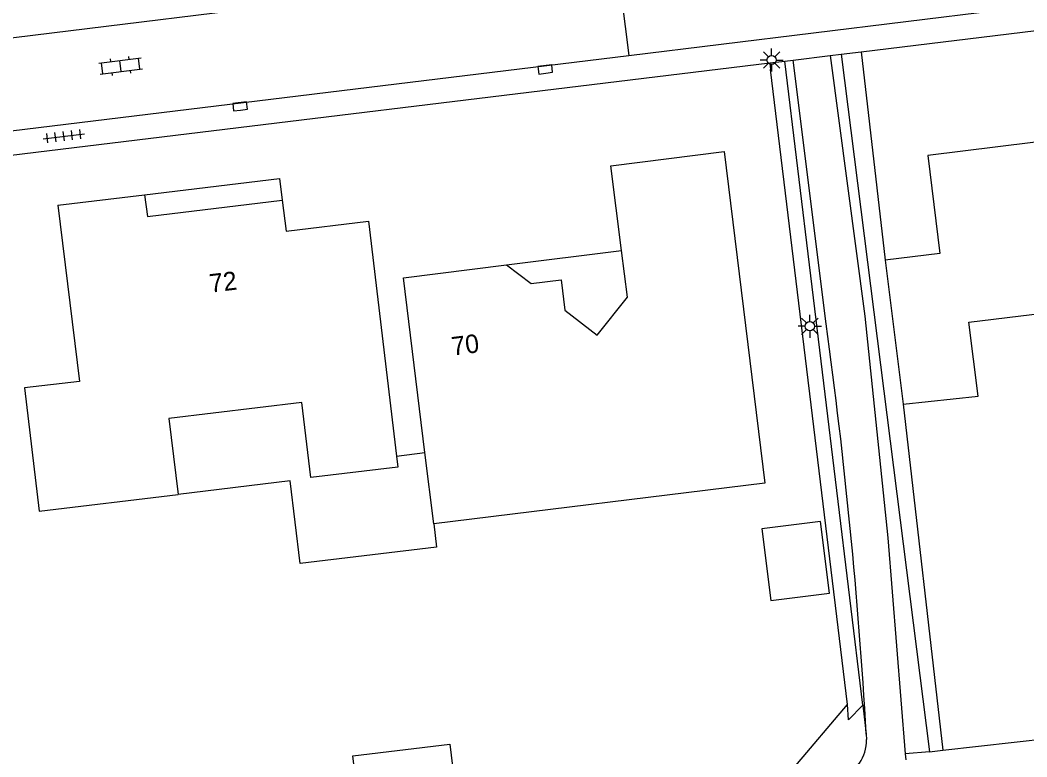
# Model space of a CAD drawing. Extents: x 131000 to 133013, y 393000 to 396501.
# Drawn here: x 131179.8 to 131234.3, y 395945 to 395984.8 of the extents above; entities that cross this region are included whole.
import ezdxf

# ---------------------------------------------------------------- set-up
doc = ezdxf.new("R2010")
doc.units = 0
for name, color, linetype in [('gg-afsc-erfafscheiding', 7, 'Continuous'), ('gg-afsc-hekwerk', 7, 'Continuous'), ('gg-anno-huisnummerreeks BGT', 7, 'Continuous'), ('gg-bbg-gedigitaliseerde bebouwing', 7, 'Continuous'), ('gg-bbg-gedigitaliseerde bijgebouw', 7, 'Continuous'), ('gg-bbg-hoofdgebouw', 7, 'Continuous'), ('gg-bbg-luifel en loopbrug', 7, 'Continuous'), ('gg-knt-verharding', 7, 'Continuous'), ('gt-grn-groengrens', 7, 'Continuous'), ('gt-grn-vlakafsluiter', 7, 'Continuous'), ('gt-symb-klinker verharding', 7, 'Continuous'), ('gt-symb-kolk', 7, 'Continuous'), ('gt-symb-lichtmast', 7, 'Continuous'), ('gt-symb-tegel verharding', 7, 'Continuous')]:
    doc.layers.add(name, color=color, linetype=linetype)

# ---------------------------------------------------------------- blocks, each defined once
blk = doc.blocks.new('gt0-LMAST')
at = {"layer": 'gt-symb-lichtmast'}
for p, q in [((-0.005, 0.246), (-0.005, 0.621)), ((-0.182, 0.173), (-0.447, 0.438)), ((0.172, 0.173), (0.437, 0.438)), ((-0.255, -0.004), (-0.63, -0.004)), ((-0.182, -0.181), (-0.447, -0.446)), ((-0.005, -0.254), (-0.005, -0.629)), ((0.437, -0.446), (0.172, -0.181)), ((0.245, -0.004), (0.62, -0.004))]:
    blk.add_line(p, q, dxfattribs=at)
blk.add_circle((-0.005, -0.004), 0.25, dxfattribs=at)
blk = doc.blocks.new('gt0-KOLK')
at = {"layer": 'gt-symb-kolk'}
blk.add_lwpolyline([(0, 0), (0.375, 0), (0.375, 0.4), (-0.375, 0.4), (-0.375, 0), (0, 0)], dxfattribs=at)
blk = doc.blocks.new('gt0-KL1')
at = {"layer": 'gt-symb-klinker verharding'}
for p, q in [((-1.15, 0.3), (1.15, 0.3)), ((-1, -0.3), (-1, 0.3)), ((-0.5, 0.3), (-0.5, 0.45)), ((0, -0.3), (0, 0.3)), ((0.5, 0.3), (0.5, 0.45)), ((1, -0.3), (1, 0.3)), ((-1.15, -0.3), (1.15, -0.3)), ((-0.5, -0.45), (-0.5, -0.3)), ((0.5, -0.45), (0.5, -0.3))]:
    blk.add_line(p, q, dxfattribs=at)
blk = doc.blocks.new('gt0-TEG1')
at = {"layer": 'gt-symb-tegel verharding'}
for p, q in [((-1.125, 0), (1.125, 0)), ((-0.9, -0.25), (-0.9, 0.25)), ((-0.45, -0.25), (-0.45, 0.25)), ((0, -0.25), (0, 0.25)), ((0.45, -0.25), (0.45, 0.25)), ((0.9, -0.25), (0.9, 0.25))]:
    blk.add_line(p, q, dxfattribs=at)

msp = doc.modelspace()

# ---------------------------------------------------------------- linework, layer by layer
at = {"layer": 'gg-afsc-erfafscheiding'}
msp.add_line((131225.29, 395983.054), (131226.595, 395971.804), dxfattribs=at)
at = {"layer": 'gg-afsc-hekwerk'}
for p, q in [((131224.549, 395947.793), (131220.402, 395982.097)), ((131227.568, 395964.015), (131229.707, 395945.314)), ((131229.707, 395945.314), (131235.627, 395945.991))]:
    msp.add_line(p, q, dxfattribs=at)
msp.add_lwpolyline([(131152.207, 395937.267), (131164.623, 395936.856), (131183.25, 395939.188), (131183.203, 395939.645), (131221.659, 395944.365), (131224.549, 395947.793)], dxfattribs=at)
at = {"layer": 'gg-bbg-gedigitaliseerde bebouwing'}
for p, q in [((131198.67, 395973.9), (131200.18, 395961.214)), ((131201.721, 395961.399), (131200.561, 395970.84)), ((131202.193, 395957.552), (131201.721, 395961.399)), ((131220.09, 395959.75), (131202.193, 395957.552)), ((131180.879, 395958.239), (131188.384, 395959.142))]:
    msp.add_line(p, q, dxfattribs=at)
for points in [[(131227.568, 395964.015), (131231.624, 395964.441), (131231.117, 395968.439), (131243.403, 395969.946)], [(131200.18, 395961.214), (131200.251, 395960.619), (131195.557, 395960.054), (131195.069, 395964.114), (131187.889, 395963.25), (131188.384, 395959.142)]]:
    msp.add_lwpolyline(points, dxfattribs=at)
at = {"layer": 'gg-bbg-gedigitaliseerde bijgebouw'}
msp.add_lwpolyline([(131220.413, 395953.408), (131223.58, 395953.801), (131223.1, 395957.671), (131219.933, 395957.277), (131220.413, 395953.408)], dxfattribs=at)
at = {"layer": 'gg-bbg-hoofdgebouw'}
for p, q in [((131181.89, 395974.76), (131186.57, 395975.33)), ((131200.561, 395970.84), (131206.121, 395971.54)), ((131226.595, 395971.804), (131227.568, 395964.015)), ((131180.078, 395964.895), (131180.879, 395958.239))]:
    msp.add_line(p, q, dxfattribs=at)
for points in [[(131243.076, 395972.644), (131242.286, 395979.101), (131228.894, 395977.449), (131229.556, 395972.158), (131226.595, 395971.804)], [(131212.344, 395972.323), (131211.77, 395976.9), (131217.89, 395977.66), (131220.09, 395959.75)], [(131186.57, 395975.33), (131186.72, 395974.15), (131194, 395975.04)], [(131181.89, 395974.76), (131183.05, 395965.234), (131180.078, 395964.895)], [(131194, 395975.04), (131194.22, 395973.36), (131198.67, 395973.9)], [(131206.121, 395971.54), (131207.46, 395970.53), (131209.09, 395970.73), (131209.29, 395969.1), (131211.03, 395967.74), (131212.66, 395969.8), (131212.344, 395972.323)]]:
    msp.add_lwpolyline(points, dxfattribs=at)
at = {"layer": 'gg-bbg-luifel en loopbrug'}
for p, q in [((131206.121, 395971.54), (131212.344, 395972.323)), ((131200.18, 395961.214), (131201.721, 395961.399))]:
    msp.add_line(p, q, dxfattribs=at)
for points in [[(131186.57, 395975.33), (131193.86, 395976.207), (131194, 395975.04)], [(131202.193, 395957.552), (131202.344, 395956.298), (131194.97, 395955.411), (131194.433, 395959.87), (131188.384, 395959.142)], [(131203.404, 395942.822), (131198.16, 395942.192), (131197.82, 395945.025), (131203.063, 395945.655), (131203.404, 395942.822)]]:
    msp.add_lwpolyline(points, dxfattribs=at)
at = {"layer": 'gg-knt-verharding'}
for p, q in [((131225.29, 395983.054), (131298.98, 395992.08)), ((131174.888, 395983.269), (131212.102, 395987.834)), ((131212.102, 395987.834), (131212.736, 395982.858)), ((131212.736, 395982.858), (131232.708, 395985.295)), ((131175.457, 395978.309), (131212.736, 395982.858)), ((131223.62, 395982.85), (131224.215, 395982.923)), ((131224.215, 395982.923), (131225.29, 395983.054)), ((131175.687, 395977.019), (131220.358, 395982.456)), ((131220.358, 395982.456), (131221.17, 395982.555)), ((131221.17, 395982.555), (131221.62, 395982.61)), ((131221.62, 395982.61), (131223.62, 395982.85)), ((131223.4, 395968.36), (131221.62, 395982.61)), ((131225.573, 395946.19), (131225.59, 395945.893)), ((131227.683, 395945.125), (131227.71, 395944.797))]:
    msp.add_line(p, q, dxfattribs=at)
msp.add_lwpolyline([(131223.62, 395982.85), (131225.49, 395968.77), (131226.73, 395956.8), (131227.683, 395945.125)], dxfattribs=at)
for centre, radius, start, end in [((130944.382, 395929.82), 281.667, 3.33171, 7.86425), ((131223.3, 395945.898), 2.29, 292.3527, 359.88)]:
    msp.add_arc(centre, radius, start, end, dxfattribs=at)
at = {"layer": 'gt-grn-groengrens'}
for p, q in [((131224.215, 395982.923), (131228.984, 395945.231)), ((131225.38, 395947.753), (131221.17, 395982.555)), ((131225.38, 395947.753), (131225.573, 395946.19)), ((131228.984, 395945.231), (131229.707, 395945.314)), ((131228.984, 395945.231), (131227.683, 395945.125))]:
    msp.add_line(p, q, dxfattribs=at)
msp.add_lwpolyline([(131225.38, 395947.753), (131224.61, 395946.953), (131224.549, 395947.793)], dxfattribs=at)
at = {"layer": 'gt-grn-vlakafsluiter'}
msp.add_line((131220.358, 395982.456), (131220.402, 395982.097), dxfattribs=at)

# ---------------------------------------------------------------- block references
at = {"layer": 'gt-symb-klinker verharding', "rotation": 6.947410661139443}
msp.add_blockref('gt0-KL1', (131185.276, 395982.289), dxfattribs=at)
at = {"layer": 'gt-symb-kolk'}
for p, rotation in [((131208.249, 395981.901), 7.068140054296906), ((131191.753, 395979.906), 7.068140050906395)]:
    msp.add_blockref('gt0-KOLK', p, dxfattribs=dict(at, rotation=rotation))
at = {"layer": 'gt-symb-lichtmast'}
for p in [(131220.462, 395982.615), (131222.527, 395968.231)]:
    msp.add_blockref('gt0-LMAST', p, dxfattribs=at)
at = {"layer": 'gt-symb-tegel verharding', "rotation": 6.947410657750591}
msp.add_blockref('gt0-TEG1', (131182.205, 395978.492), dxfattribs=at)

# ---------------------------------------------------------------- texts
at = {"layer": 'gg-anno-huisnummerreeks BGT'}
for s, rotation, p in [('72', 6.9, (131190.134, 395970.036)), ('70', 7.2, (131203.222, 395966.64))]:
    msp.add_text(s, height=1, rotation=rotation, dxfattribs=at).set_placement(p)

doc.saveas('drawing.dxf')
